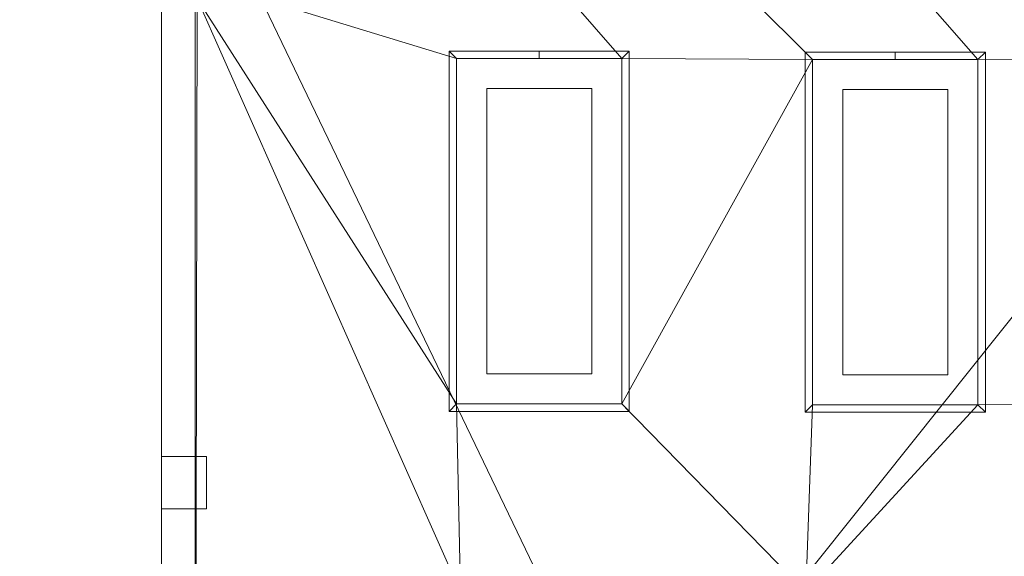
# Model space of a CAD drawing. Header units: inches. Extents: x 15 to 638, y -384 to 556.
# Tile 929 of 1056: x 374 to 506, y 106 to 178. Entities that reach past the tile are written whole.
import ezdxf

# ---------------------------------------------------------------- set-up
doc = ezdxf.new("R2010")
doc.units = ezdxf.units.IN
doc.header["$MEASUREMENT"] = 0
for name, color, linetype, lineweight in [('A-CLNG', 13, 'Continuous', 9), ('A-FLOR', 192, 'Continuous', 9), ('A-ROOF', 132, 'Continuous', 9), ('A-WALL', 90, 'Continuous', 9), ('E-LITE-EQPM', 6, 'Continuous', 9)]:
    doc.layers.add(name, color=color, linetype=linetype, lineweight=lineweight)

# ---------------------------------------------------------------- blocks, each defined once
blk = doc.blocks.new('Recessed Fluorescent Light - Default 1-5513536-_3D_')
at = {"layer": 'E-LITE-EQPM'}
for p, q in [((-24, -12, 99), (-24, 12, 99)), ((-24, 12, 99), (24, 12, 99)), ((24, 12, 99), (24, 0, 99)), ((-23, 11, 99), (-23, -11, 99)), ((23, 11, 99), (-23, 11, 99)), ((23, 0, 99), (23, 11, 99)), ((19, 7, 99), (-19, 7, 99)), ((-19, 7, 99), (-19, -7, 99)), ((19, 0, 99), (19, 7, 99)), ((19, -7, 99), (19, 0, 99)), ((23, -11, 99), (23, 0, 99)), ((24, 0, 99), (24, -12, 99)), ((-19, -7, 99), (19, -7, 99)), ((-23, -11, 99), (23, -11, 99)), ((24, -12, 99), (-24, -12, 99))]:
    blk.add_line(p, q, dxfattribs=at)
mesh = blk.add_polyface(dxfattribs=at)
corners = [(-24, 12, 99), (-24, -12, 99), (24, -12, 99), (24, 12, 99)]
mesh.append_faces([[corners[k] for k in face] for face in [(0, 1, 2, 3)]])
mesh = blk.add_polyface(dxfattribs=at)
corners = [(24, -12, 98), (-24, -12, 98), (-24, 12, 98), (24, 12, 98)]
mesh.append_faces([[corners[k] for k in face] for face in [(0, 1, 2, 3)]])
mesh = blk.add_polyface(dxfattribs=at)
corners = [(24, 12, 99), (24, 12, 98), (-24, 12, 98), (-24, 12, 99)]
mesh.append_faces([[corners[k] for k in face] for face in [(0, 1, 2, 3)]])
mesh = blk.add_polyface(dxfattribs=at)
corners = [(-24, 12, 99), (-24, 12, 98), (-24, -12, 98), (-24, -12, 99)]
mesh.append_faces([[corners[k] for k in face] for face in [(0, 1, 2, 3)]])
mesh = blk.add_polyface(dxfattribs=at)
corners = [(-24, -12, 98), (24, -12, 98), (24, 0, 98), (24, 12, 98), (-24, 12, 98), (23, 11, 98), (23, 0, 98), (23, -11, 98), (-23, -11, 98), (-23, 11, 98)]
mesh.append_faces([[corners[k] for k in face] for face in [(4, 9, 5, 3), (7, 1, 2, 6)]], dxfattribs={"vtx0": -1, "vtx2": -1})
mesh.append_faces([[corners[k] for k in face] for face in [(8, 9, 4, 0), (2, 3, 5, 6), (7, 8, 0, 1)]], dxfattribs={"vtx1": -1, "vtx3": -1})
mesh = blk.add_polyface(dxfattribs=at)
corners = [(-24, -12, 96), (-24, 12, 96), (24, 12, 96), (24, 0, 96), (24, -12, 96), (23, 11, 96), (-23, 11, 96), (-23, -11, 96), (23, -11, 96), (23, 0, 96)]
mesh.append_faces([[corners[k] for k in face] for face in [(0, 7, 8, 4), (5, 2, 3, 9)]], dxfattribs={"vtx0": -1, "vtx2": -1})
mesh.append_faces([[corners[k] for k in face] for face in [(6, 7, 0, 1), (3, 4, 8, 9), (5, 6, 1, 2)]], dxfattribs={"vtx1": -1, "vtx3": -1})
mesh = blk.add_polyface(dxfattribs=at)
corners = [(24, 12, 98), (24, 12, 96), (-24, 12, 96), (-24, 12, 98)]
mesh.append_faces([[corners[k] for k in face] for face in [(0, 1, 2, 3)]])
mesh = blk.add_polyface(dxfattribs=at)
corners = [(-24, 12, 98), (-24, 12, 96), (-24, -12, 96), (-24, -12, 98)]
mesh.append_faces([[corners[k] for k in face] for face in [(0, 1, 2, 3)]])
mesh = blk.add_polyface(dxfattribs=at)
corners = [(24, -12, 99), (24, -12, 98), (24, 12, 98), (24, 12, 99)]
mesh.append_faces([[corners[k] for k in face] for face in [(0, 1, 2, 3)]])
mesh = blk.add_polyface(dxfattribs=at)
corners = [(24, 0, 98), (24, 0, 96), (24, 12, 96), (24, 12, 98)]
mesh.append_faces([[corners[k] for k in face] for face in [(0, 1, 2, 3)]])
mesh = blk.add_polyface(dxfattribs=at)
corners = [(-23, -11, 98), (-23, -11, 96), (-23, 11, 96), (-23, 11, 98)]
mesh.append_faces([[corners[k] for k in face] for face in [(0, 1, 2, 3)]])
mesh = blk.add_polyface(dxfattribs=at)
corners = [(-23, 11, 98), (-23, 11, 96), (23, 11, 96), (23, 11, 98)]
mesh.append_faces([[corners[k] for k in face] for face in [(0, 1, 2, 3)]])
mesh = blk.add_polyface(dxfattribs=at)
corners = [(23, 11, 98), (23, 11, 96), (23, 0, 96), (23, 0, 98)]
mesh.append_faces([[corners[k] for k in face] for face in [(0, 1, 2, 3)]])
mesh = blk.add_polyface(dxfattribs=at)
corners = [(23, 0, 98), (23, 0, 96), (23, -11, 96), (23, -11, 98)]
mesh.append_faces([[corners[k] for k in face] for face in [(0, 1, 2, 3)]])
mesh = blk.add_polyface(dxfattribs=at)
corners = [(24, -12, 98), (24, -12, 96), (24, 0, 96), (24, 0, 98)]
mesh.append_faces([[corners[k] for k in face] for face in [(0, 1, 2, 3)]])
mesh = blk.add_polyface(dxfattribs=at)
corners = [(23, -11, 98), (23, -11, 96), (-23, -11, 96), (-23, -11, 98)]
mesh.append_faces([[corners[k] for k in face] for face in [(0, 1, 2, 3)]])
mesh = blk.add_polyface(dxfattribs=at)
corners = [(-24, -12, 99), (-24, -12, 98), (24, -12, 98), (24, -12, 99)]
mesh.append_faces([[corners[k] for k in face] for face in [(0, 1, 2, 3)]])
mesh = blk.add_polyface(dxfattribs=at)
corners = [(-24, -12, 98), (-24, -12, 96), (24, -12, 96), (24, -12, 98)]
mesh.append_faces([[corners[k] for k in face] for face in [(0, 1, 2, 3)]])

msp = doc.modelspace()

# ---------------------------------------------------------------- block references
at = {"layer": 'E-LITE-EQPM', "rotation": 89.9999999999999}
for p in [(443.57, 149.5, 6), (490.99, 149.38, 6)]:
    msp.add_blockref('Recessed Fluorescent Light - Default 1-5513536-_3D_', p, dxfattribs=at)

# ---------------------------------------------------------------- meshes
at = {"layer": 'A-CLNG'}
mesh = msp.add_polyface(dxfattribs=at)
corners = [(610, 267.75, 104.05), (397.75, 267.75, 104.05), (397.75, 40.63, 104.05), (456.82, 40.63, 104.05), (456.82, 75.75, 104.05), (610, 75.75, 104.05), (406.5, 197, 104.05), (406.5, 180.5, 104.05), (398, 180.5, 104.05), (398, 197, 104.05)]
mesh.append_faces([[corners[k] for k in face] for face in [(9, 1, 8), (2, 8, 1)]], dxfattribs={"vtx0": -1, "vtx1": -1})
mesh.append_faces([[corners[k] for k in face] for face in [(7, 4, 0, 6)]], dxfattribs={"vtx0": -1, "vtx1": -1, "vtx2": -1})
mesh.append_faces([[corners[k] for k in face] for face in [(1, 9, 6, 0)]], dxfattribs={"vtx0": -1, "vtx2": -1})
mesh.append_faces([[corners[k] for k in face] for face in [(4, 7, 8, 2)]], dxfattribs={"vtx0": -1, "vtx2": -1, "vtx3": -1})
mesh.append_faces([[corners[k] for k in face] for face in [(4, 5, 0), (2, 3, 4)]], dxfattribs={"vtx2": -1})
mesh = msp.add_polyface(dxfattribs=at)
corners = [(610, 267.75, 102), (610, 75.75, 102), (456.82, 75.75, 102), (456.82, 40.63, 102), (397.75, 40.63, 102), (397.75, 267.75, 102), (432.75, 243.5, 102), (432.75, 197.5, 102), (454.75, 197.5, 102), (454.75, 243.5, 102), (480, 243.5, 102), (480, 197.5, 102), (502, 197.5, 102), (502, 243.5, 102), (527.38, 243.38, 102), (527.38, 197.37, 102), (549.37, 197.37, 102), (549.37, 243.38, 102), (432.57, 172.5, 102), (432.57, 126.5, 102), (454.57, 126.5, 102), (454.57, 172.5, 102), (479.99, 172.38, 102), (479.99, 126.38, 102), (501.99, 126.38, 102), (501.99, 172.38, 102), (527.37, 172.51, 102), (527.37, 126.51, 102), (549.37, 126.51, 102), (549.37, 172.51, 102), (527.13, 79.43, 102), (573.13, 79.43, 102), (573.13, 101.43, 102), (527.13, 101.43, 102), (433.07, 79.43, 102), (479.07, 79.43, 102), (479.07, 101.43, 102), (433.07, 101.43, 102), (406.5, 197, 102), (398, 197, 102), (398, 180.5, 102), (406.5, 180.5, 102)]
mesh.append_faces([[corners[k] for k in face] for face in [(5, 40, 4), (21, 22, 20), (32, 1, 31)]], dxfattribs={"vtx0": -1, "vtx1": -1})
mesh.append_faces([[corners[k] for k in face] for face in [(37, 40, 19), (23, 36, 20, 22), (35, 30, 2, 34), (22, 8, 11, 25)]], dxfattribs={"vtx0": -1, "vtx1": -1, "vtx2": -1})
mesh.append_faces([[corners[k] for k in face] for face in [(24, 27, 33, 36)]], dxfattribs={"vtx0": -1, "vtx1": -1, "vtx2": -1, "vtx3": -1})
mesh.append_faces([[corners[k] for k in face] for face in [(5, 39, 40), (7, 41, 38, 6), (19, 40, 41, 18), (37, 19, 20, 36), (30, 35, 36, 33), (36, 23, 24), (27, 24, 25, 26), (28, 32, 33, 27)]], dxfattribs={"vtx0": -1, "vtx2": -1})
mesh.append_faces([[corners[k] for k in face] for face in [(6, 38, 39, 5), (7, 21, 18, 41), (21, 7, 8, 22), (25, 11, 12, 26), (12, 14, 15, 26), (0, 17, 14, 13), (29, 0, 1, 32)]], dxfattribs={"vtx0": -1, "vtx2": -1, "vtx3": -1})
mesh.append_faces([[corners[k] for k in face] for face in [(3, 4, 34, 2), (12, 13, 14), (28, 29, 32)]], dxfattribs={"vtx1": -1, "vtx2": -1})
mesh.append_faces([[corners[k] for k in face] for face in [(9, 6, 5, 10), (37, 34, 4, 40), (16, 17, 0, 29)]], dxfattribs={"vtx1": -1, "vtx2": -1, "vtx3": -1})
mesh.append_faces([[corners[k] for k in face] for face in [(1, 2, 30, 31), (8, 9, 10, 11), (13, 10, 5, 0), (15, 16, 29, 26)]], dxfattribs={"vtx1": -1, "vtx3": -1})
mesh = msp.add_polyface(dxfattribs=at)
corners = [(397.75, 267.75, 104.05), (397.75, 267.75, 102), (397.75, 40.63, 102), (397.75, 40.63, 104.05)]
mesh.append_faces([[corners[k] for k in face] for face in [(0, 1, 2, 3)]])
mesh = msp.add_polyface(dxfattribs=at)
corners = [(432.57, 126.5, 104), (432.57, 126.5, 102), (432.57, 172.5, 102), (432.57, 172.5, 104)]
mesh.append_faces([[corners[k] for k in face] for face in [(0, 1, 2, 3)]])
mesh = msp.add_polyface(dxfattribs=at)
corners = [(432.57, 172.5, 104), (432.57, 172.5, 102), (454.57, 172.5, 102), (454.57, 172.5, 104)]
mesh.append_faces([[corners[k] for k in face] for face in [(0, 1, 2, 3)]])
mesh = msp.add_polyface(dxfattribs=at)
corners = [(454.57, 172.5, 104), (454.57, 126.5, 104), (432.57, 126.5, 104), (432.57, 172.5, 104)]
mesh.append_faces([[corners[k] for k in face] for face in [(0, 1, 2, 3)]])
mesh = msp.add_polyface(dxfattribs=at)
corners = [(454.57, 172.5, 104), (454.57, 172.5, 102), (454.57, 126.5, 102), (454.57, 126.5, 104)]
mesh.append_faces([[corners[k] for k in face] for face in [(0, 1, 2, 3)]])
mesh = msp.add_polyface(dxfattribs=at)
corners = [(479.99, 126.38, 104), (479.99, 126.38, 102), (479.99, 172.38, 102), (479.99, 172.38, 104)]
mesh.append_faces([[corners[k] for k in face] for face in [(0, 1, 2, 3)]])
mesh = msp.add_polyface(dxfattribs=at)
corners = [(479.99, 172.38, 104), (479.99, 172.38, 102), (501.99, 172.38, 102), (501.99, 172.38, 104)]
mesh.append_faces([[corners[k] for k in face] for face in [(0, 1, 2, 3)]])
mesh = msp.add_polyface(dxfattribs=at)
corners = [(501.99, 172.38, 104), (501.99, 126.38, 104), (479.99, 126.38, 104), (479.99, 172.38, 104)]
mesh.append_faces([[corners[k] for k in face] for face in [(0, 1, 2, 3)]])
mesh = msp.add_polyface(dxfattribs=at)
corners = [(501.99, 172.38, 104), (501.99, 172.38, 102), (501.99, 126.38, 102), (501.99, 126.38, 104)]
mesh.append_faces([[corners[k] for k in face] for face in [(0, 1, 2, 3)]])
mesh = msp.add_polyface(dxfattribs=at)
corners = [(454.57, 126.5, 104), (454.57, 126.5, 102), (432.57, 126.5, 102), (432.57, 126.5, 104)]
mesh.append_faces([[corners[k] for k in face] for face in [(0, 1, 2, 3)]])
mesh = msp.add_polyface(dxfattribs=at)
corners = [(501.99, 126.38, 104), (501.99, 126.38, 102), (479.99, 126.38, 102), (479.99, 126.38, 104)]
mesh.append_faces([[corners[k] for k in face] for face in [(0, 1, 2, 3)]])
at = {"layer": 'A-FLOR'}
mesh = msp.add_polyface(dxfattribs=at)
corners = [(34.99, -40.32, -2), (35.99, -40.32, -2), (35.99, 270, -2), (33.99, 270, -2), (33.99, 351, -2), (31.99, 351, -2), (31.99, 443, -2), (171.25, 443, -2), (171.25, 444, -2), (478.25, 444, -2), (478.25, 445.5, -2), (612, 445.5, -2), (612, 273.5, -2), (610, 273.5, -2), (610, -38.57, -2), (614.75, -38.57, -2), (614.75, -307.5, -2), (528, -307.5, -2), (528, -314.25, -2), (184.75, -314.25, -2), (184.75, -279.55, -2), (109.75, -279.55, -2), (109.75, -229.75, -2), (132.5, -229.75, -2), (132.5, -176.25, -2), (34.99, -176.25, -2)]
mesh.append_faces([[corners[k] for k in face] for face in [(14, 17, 24)]], dxfattribs={"vtx0": -1, "vtx1": -1, "vtx2": -1})
mesh.append_faces([[corners[k] for k in face] for face in [(20, 23, 24, 17)]], dxfattribs={"vtx0": -1, "vtx2": -1, "vtx3": -1})
mesh.append_faces([[corners[k] for k in face] for face in [(19, 20, 17, 18)]], dxfattribs={"vtx1": -1})
mesh.append_faces([[corners[k] for k in face] for face in [(1, 2, 14, 24), (13, 14, 2, 7)]], dxfattribs={"vtx1": -1, "vtx2": -1, "vtx3": -1})
mesh.append_faces([[corners[k] for k in face] for face in [(25, 0, 1, 24), (21, 22, 23, 20), (9, 10, 11)]], dxfattribs={"vtx2": -1})
mesh.append_faces([[corners[k] for k in face] for face in [(2, 3, 4, 7), (7, 8, 9, 13), (11, 12, 13, 9)]], dxfattribs={"vtx2": -1, "vtx3": -1})
mesh.append_faces([[corners[k] for k in face] for face in [(4, 5, 6, 7), (14, 15, 16, 17)]], dxfattribs={"vtx3": -1})
mesh = msp.add_polyface(dxfattribs=at)
corners = [(34.99, -40.32), (34.99, -176.25), (132.5, -176.25), (132.5, -229.75), (109.75, -229.75), (109.75, -279.55), (184.75, -279.55), (184.75, -314.25), (528, -314.25), (528, -307.5), (614.75, -307.5), (614.75, -38.57), (610, -38.57), (610, 273.5), (612, 273.5), (612, 445.5), (478.25, 445.5), (478.25, 444), (171.25, 444), (171.25, 443), (31.99, 443), (31.99, 351), (33.99, 351), (33.99, 270), (35.99, 270), (35.99, -40.32)]
mesh.append_faces([[corners[k] for k in face] for face in [(9, 6, 7, 8)]], dxfattribs={"vtx0": -1})
mesh.append_faces([[corners[k] for k in face] for face in [(3, 6, 2)]], dxfattribs={"vtx0": -1, "vtx1": -1})
mesh.append_faces([[corners[k] for k in face] for face in [(2, 6, 9, 12)]], dxfattribs={"vtx0": -1, "vtx1": -1, "vtx2": -1, "vtx3": -1})
mesh.append_faces([[corners[k] for k in face] for face in [(24, 12, 13, 19), (12, 24, 25, 2)]], dxfattribs={"vtx0": -1, "vtx2": -1, "vtx3": -1})
mesh.append_faces([[corners[k] for k in face] for face in [(16, 17, 15)]], dxfattribs={"vtx1": -1})
mesh.append_faces([[corners[k] for k in face] for face in [(10, 11, 12, 9), (20, 21, 22, 19)]], dxfattribs={"vtx2": -1})
mesh.append_faces([[corners[k] for k in face] for face in [(13, 14, 15, 17), (17, 18, 19, 13), (22, 23, 24, 19)]], dxfattribs={"vtx2": -1, "vtx3": -1})
mesh.append_faces([[corners[k] for k in face] for face in [(3, 4, 5, 6), (25, 0, 1, 2)]], dxfattribs={"vtx3": -1})
at = {"layer": 'A-ROOF'}
mesh = msp.add_polyface(dxfattribs=at)
corners = [(614, 445.5, 132), (614, -33.5, 132), (33.99, -33.5, 132), (33.99, 445.5, 132)]
mesh.append_faces([[corners[k] for k in face] for face in [(0, 1, 2, 3)]])
mesh = msp.add_polyface(dxfattribs=at)
corners = [(33.99, 445.5, 143.5), (33.99, -33.5, 143.5), (614, -33.5, 143.5), (614, 445.5, 143.5)]
mesh.append_faces([[corners[k] for k in face] for face in [(0, 1, 2, 3)]])
at = {"layer": 'A-WALL'}
mesh = msp.add_polyface(dxfattribs=at)
corners = [(393.25, 219.75, 80), (393.25, 219.75), (393.25, 119.5), (393.25, 119.5, 131.5), (393.25, 266.25, 131.5), (393.25, 279.25, 131.5), (393.25, 279.25), (393.25, 266.25), (393.25, 251.75), (393.25, 251.75, 80)]
mesh.append_faces([[corners[k] for k in face] for face in [(9, 6, 7, 8)]], dxfattribs={"vtx0": -1})
mesh.append_faces([[corners[k] for k in face] for face in [(0, 4, 9)]], dxfattribs={"vtx0": -1, "vtx1": -1})
mesh.append_faces([[corners[k] for k in face] for face in [(1, 2, 0)]], dxfattribs={"vtx1": -1})
mesh.append_faces([[corners[k] for k in face] for face in [(5, 6, 9, 4), (3, 4, 0, 2)]], dxfattribs={"vtx1": -1, "vtx2": -1})
mesh = msp.add_polyface(dxfattribs=at)
corners = [(393.25, 119.5), (393.25, 219.75), (397.75, 219.75), (397.75, 119.5), (393.25, 251.75), (393.25, 266.25), (393.25, 279.25), (397.75, 279.25), (397.75, 267.75), (397.75, 251.75)]
mesh.append_faces([[corners[k] for k in face] for face in [(1, 2, 3, 0)]])
mesh.append_faces([[corners[k] for k in face] for face in [(5, 9, 4)]], dxfattribs={"vtx0": -1})
mesh.append_faces([[corners[k] for k in face] for face in [(8, 9, 5, 6)]], dxfattribs={"vtx1": -1, "vtx3": -1})
mesh.append_faces([[corners[k] for k in face] for face in [(6, 7, 8)]], dxfattribs={"vtx2": -1})
mesh = msp.add_polyface(dxfattribs=at)
corners = [(397.75, 119.5, 131.5), (397.75, 267.75, 131.5), (397.75, 279.25, 131.5), (393.25, 279.25, 131.5), (393.25, 266.25, 131.5), (393.25, 119.5, 131.5)]
mesh.append_faces([[corners[k] for k in face] for face in [(0, 1, 4, 5)]], dxfattribs={"vtx1": -1})
mesh.append_faces([[corners[k] for k in face] for face in [(1, 2, 3, 4)]], dxfattribs={"vtx3": -1})
mesh = msp.add_polyface(dxfattribs=at)
corners = [(397.75, 119.5), (397.75, 219.75), (397.75, 219.75, 80), (397.75, 251.75, 80), (397.75, 251.75), (397.75, 267.75), (397.75, 279.25), (397.75, 279.25, 131.5), (397.75, 267.75, 131.5), (397.75, 119.5, 131.5)]
mesh.append_faces([[corners[k] for k in face] for face in [(5, 3, 4)]], dxfattribs={"vtx0": -1})
mesh.append_faces([[corners[k] for k in face] for face in [(8, 2, 3, 7)]], dxfattribs={"vtx0": -1, "vtx2": -1})
mesh.append_faces([[corners[k] for k in face] for face in [(2, 8, 9, 0)]], dxfattribs={"vtx0": -1, "vtx3": -1})
mesh.append_faces([[corners[k] for k in face] for face in [(6, 7, 3, 5)]], dxfattribs={"vtx1": -1, "vtx2": -1})
mesh.append_faces([[corners[k] for k in face] for face in [(0, 1, 2)]], dxfattribs={"vtx2": -1})
mesh = msp.add_polyface(dxfattribs=at)
corners = [(397.75, 119.5, 131.5), (393.25, 119.5, 131.5), (393.25, 119.5), (397.75, 119.5)]
mesh.append_faces([[corners[k] for k in face] for face in [(0, 1, 2, 3)]])
mesh = msp.add_polyface(dxfattribs=at)
corners = [(393.25, 112.5, 131.5), (393.25, 119.5, 131.5), (393.25, 119.5), (393.25, 112.5)]
mesh.append_faces([[corners[k] for k in face] for face in [(0, 1, 2, 3)]])
mesh = msp.add_polyface(dxfattribs=at)
corners = [(399.25, 119.5), (399.25, 112.5), (397.75, 112.5), (393.25, 112.5), (393.25, 119.5), (397.75, 119.5)]
mesh.append_faces([[corners[k] for k in face] for face in [(2, 5, 0, 1)]], dxfattribs={"vtx0": -1})
mesh.append_faces([[corners[k] for k in face] for face in [(2, 3, 4, 5)]], dxfattribs={"vtx3": -1})
mesh = msp.add_polyface(dxfattribs=at)
corners = [(399.25, 119.5, 131.5), (399.25, 119.5), (397.75, 119.5), (393.25, 119.5), (393.25, 119.5, 131.5), (397.75, 119.5, 131.5)]
mesh.append_faces([[corners[k] for k in face] for face in [(2, 5, 0, 1)]], dxfattribs={"vtx0": -1})
mesh.append_faces([[corners[k] for k in face] for face in [(2, 3, 4, 5)]], dxfattribs={"vtx3": -1})
mesh = msp.add_polyface(dxfattribs=at)
corners = [(399.25, 112.5, 131.5), (399.25, 119.5, 131.5), (397.75, 119.5, 131.5), (393.25, 119.5, 131.5), (393.25, 112.5, 131.5), (397.75, 112.5, 131.5)]
mesh.append_faces([[corners[k] for k in face] for face in [(2, 5, 0, 1)]], dxfattribs={"vtx0": -1})
mesh.append_faces([[corners[k] for k in face] for face in [(2, 3, 4, 5)]], dxfattribs={"vtx3": -1})
mesh = msp.add_polyface(dxfattribs=at)
corners = [(399.25, 119.5), (399.25, 119.5, 131.5), (399.25, 112.5, 131.5), (399.25, 112.5)]
mesh.append_faces([[corners[k] for k in face] for face in [(0, 1, 2, 3)]])
mesh = msp.add_polyface(dxfattribs=at)
corners = [(393.25, -37.07, 131.5), (393.25, 112.5, 131.5), (393.25, 112.5), (393.25, -37.07)]
mesh.append_faces([[corners[k] for k in face] for face in [(0, 1, 2, 3)]])
mesh = msp.add_polyface(dxfattribs=at)
corners = [(397.75, -37.07), (393.25, -37.07), (393.25, 112.5), (397.75, 112.5)]
mesh.append_faces([[corners[k] for k in face] for face in [(0, 1, 2, 3)]])
mesh = msp.add_polyface(dxfattribs=at)
corners = [(397.75, 112.5), (393.25, 112.5), (393.25, 112.5, 131.5), (397.75, 112.5, 131.5)]
mesh.append_faces([[corners[k] for k in face] for face in [(0, 1, 2, 3)]])
mesh = msp.add_polyface(dxfattribs=at)
corners = [(397.75, 112.5, 131.5), (393.25, 112.5, 131.5), (393.25, -37.07, 131.5), (397.75, -37.07, 131.5)]
mesh.append_faces([[corners[k] for k in face] for face in [(0, 1, 2, 3)]])
mesh = msp.add_polyface(dxfattribs=at)
corners = [(399.25, 112.5), (399.25, 112.5, 131.5), (397.75, 112.5, 131.5), (393.25, 112.5, 131.5), (393.25, 112.5), (397.75, 112.5)]
mesh.append_faces([[corners[k] for k in face] for face in [(2, 5, 0, 1)]], dxfattribs={"vtx0": -1})
mesh.append_faces([[corners[k] for k in face] for face in [(2, 3, 4, 5)]], dxfattribs={"vtx3": -1})
mesh = msp.add_polyface(dxfattribs=at)
corners = [(397.75, 112.5), (397.75, 112.5, 131.5), (397.75, -37.07, 131.5), (397.75, -37.07)]
mesh.append_faces([[corners[k] for k in face] for face in [(0, 1, 2, 3)]])

doc.saveas('drawing.dxf')
